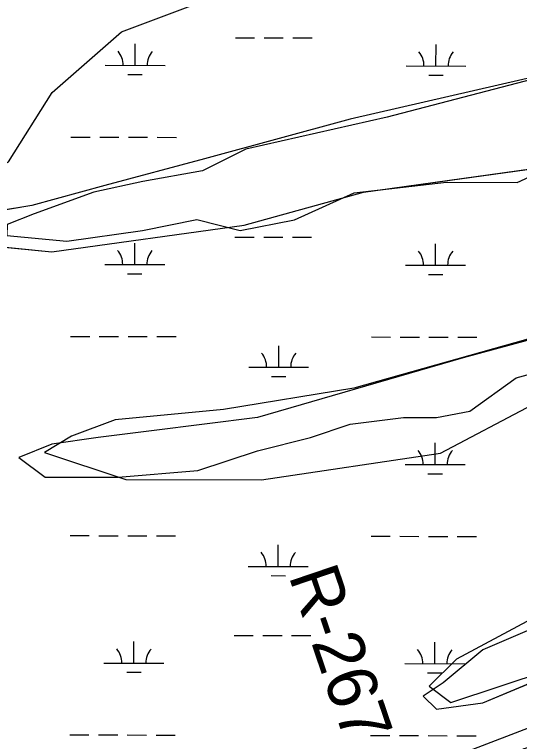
# Model space of a CAD drawing. Extents: x 3219052 to 3256913, y 800770 to 826146.
# Drawn here: x 3245854 to 3246696, y 815375 to 816589 of the extents above; entities that cross this region are included whole.
import ezdxf

# ---------------------------------------------------------------- set-up
doc = ezdxf.new("R2010")
doc.units = 0
for name, color, linetype in [('V-RIVR-RANG-IDEN', 7, 'Continuous'), ('V-SITE-VEGE', 7, 'Continuous'), ('V-TOPO-SHOR', 7, 'Continuous'), ('V-WETL-SWMP', 7, 'Continuous')]:
    doc.layers.add(name, color=color, linetype=linetype)

msp = doc.modelspace()

# ---------------------------------------------------------------- linework, layer by layer
at = {"layer": 'V-SITE-VEGE'}
for p, q in [((3246701.9, 816480.7), (3246414.2, 816414.3)), ((3246414.2, 816414.3), (3246170.8, 816347.9)), ((3246170.8, 816347.9), (3246004.8, 816303.6)), ((3246436.3, 816292.6), (3246834.6, 816347.9)), ((3246004.8, 816303.6), (3245883.1, 816270.4)), ((3246237.2, 816237.2), (3246436.3, 816292.6)), ((3245883.1, 816270.4), (3245816.7, 816259.3)), ((3245916.3, 816192.9), (3246237.2, 816237.2)), ((3245805.7, 816204), (3245916.3, 816192.9)), ((3247255.1, 816192.8), (3246602.3, 816015.7)), ((3246602.3, 816015.7), (3246259.3, 815916)), ((3246690.8, 815982.4), (3246812.5, 816015.7)), ((3246613.4, 815927.1), (3246690.8, 815982.4)), ((3246558, 815916), (3246613.4, 815927.1)), ((3246259.3, 815916), (3246082.3, 815893.9)), ((3246414.2, 815905), (3246502.7, 815916)), ((3246502.7, 815916), (3246558, 815916)), ((3246347.8, 815882.8), (3246414.2, 815905)), ((3245993.8, 815882.8), (3245916.3, 815871.8)), ((3246082.3, 815893.9), (3245993.8, 815882.8)), ((3246259.3, 815860.7), (3246347.8, 815882.8)), ((3245916.3, 815871.8), (3245861, 815849.6)), ((3246159.7, 815827.5), (3246259.3, 815860.7)), ((3245861, 815849.6), (3245905.3, 815816.4)), ((3246027, 815816.4), (3246159.7, 815827.5)), ((3245905.3, 815816.4), (3246027, 815816.4)), ((3246712.9, 815561.8), (3246635.5, 815528.6)), ((3246635.5, 815440.1), (3246901, 815550.8)), ((3246635.5, 815528.6), (3246569.1, 815473.3)), ((3246569.1, 815473.3), (3246535.9, 815451.1)), ((3246535.9, 815451.1), (3246558, 815429)), ((3246558, 815429), (3246635.5, 815440.1))]:
    msp.add_line(p, q, dxfattribs=at)
at = {"layer": 'V-TOPO-SHOR'}
for points in [[(3246716.6, 816480.7), (3246475.4, 816417.9), (3246239.9, 816364.1), (3246167.5, 816328.1), (3246067.9, 816310.2), (3245986.4, 816292.3), (3245886.8, 816256.3), (3245841.5, 816238.3), (3245841.4, 816220.2), (3245941, 816210.9), (3246067.7, 816228.7), (3246158.2, 816246.6), (3246230.6, 816228.4), (3246321.2, 816246.3), (3246420.8, 816291.3), (3246574.7, 816309.1), (3246692.3, 816308.9), (3246810.1, 816362.9)], [(3246824.7, 816079.4), (3246420.1, 815965.5), (3246202.8, 815929.8), (3246021.8, 815912.1), (3245949.3, 815885.1), (3245904, 815858), (3246039.7, 815812.5), (3246265.9, 815812), (3246564.7, 815856.6), (3246718.7, 815937.8)], [(3247520.9, 815886.1), (3247460.7, 815863.8), (3247098.4, 815719.8), (3246962.5, 815656.7), (3246826.6, 815611.7), (3246708.9, 815575.8), (3246591.1, 815512.7), (3246545.8, 815467.5), (3246581.9, 815440.3), (3246744.9, 815494.3), (3247125.3, 815638.3), (3247234, 815665.2), (3247360.8, 815701.1), (3247442.3, 815719), (3247478.5, 815719), (3247442.2, 815700.9), (3247197.6, 815592.9), (3246844.4, 815448.8), (3246445.9, 815295.8)]]:
    msp.add_lwpolyline(points, dxfattribs=at)
at = {"layer": 'V-WETL-SWMP'}
for p, q in [((3246222.4, 816550.3), (3246254.4, 816550.2)), ((3246270.4, 816550.2), (3246302.4, 816550.1)), ((3246318.4, 816550.1), (3246350.4, 816550)), ((3246055.2, 816504.2), (3246055.3, 816540.2)), ((3246557.1, 816503.2), (3246557.2, 816539.2)), ((3246005.2, 816504.3), (3246105.2, 816504.1)), ((3246507.1, 816503.3), (3246607.1, 816503.1)), ((3246043.2, 816488.8), (3246067.2, 816488.8)), ((3246545.1, 816487.8), (3246569.1, 816487.7)), ((3245948.1, 816384.4), (3245980.1, 816384.3)), ((3245996.1, 816384.3), (3246028.1, 816384.2)), ((3246044.1, 816384.2), (3246076.1, 816384.1)), ((3246092.1, 816384.1), (3246124.1, 816384)), ((3246221.7, 816217.6), (3246253.7, 816217.6)), ((3246269.7, 816217.5), (3246301.7, 816217.5)), ((3246317.7, 816217.4), (3246349.7, 816217.4)), ((3246054.5, 816171.6), (3246054.6, 816207.6)), ((3246556.5, 816170.5), (3246556.5, 816206.5)), ((3246004.5, 816171.7), (3246104.5, 816171.5)), ((3246506.5, 816170.6), (3246606.5, 816170.4)), ((3246042.5, 816156.2), (3246066.5, 816156.1)), ((3246544.4, 816155.1), (3246568.4, 816155.1)), ((3245947.4, 816051.7), (3245979.4, 816051.6)), ((3245995.4, 816051.6), (3246027.4, 816051.5)), ((3246043.4, 816051.5), (3246075.4, 816051.4)), ((3246091.4, 816051.4), (3246123.4, 816051.3)), ((3246449.4, 816050.7), (3246481.4, 816050.6)), ((3246497.4, 816050.6), (3246529.4, 816050.5)), ((3246545.4, 816050.5), (3246577.4, 816050.4)), ((3246593.4, 816050.4), (3246625.4, 816050.3)), ((3246294.7, 816000.2), (3246294.7, 816036.2)), ((3246244.7, 816000.3), (3246344.7, 816000.1)), ((3246282.6, 815984.8), (3246306.6, 815984.8)), ((3246555.8, 815837.8), (3246555.8, 815873.8)), ((3246505.8, 815837.9), (3246605.8, 815837.7)), ((3246543.7, 815822.4), (3246567.7, 815822.4)), ((3245946.8, 815719), (3245978.8, 815719)), ((3245994.8, 815718.9), (3246026.8, 815718.9)), ((3246042.8, 815718.8), (3246074.8, 815718.8)), ((3246090.8, 815718.7), (3246122.8, 815718.7)), ((3246448.7, 815718), (3246480.7, 815717.9)), ((3246496.7, 815717.9), (3246528.7, 815717.8)), ((3246544.7, 815717.8), (3246576.7, 815717.7)), ((3246592.7, 815717.7), (3246624.7, 815717.6)), ((3246294, 815667.6), (3246294, 815703.6)), ((3246244, 815667.7), (3246344, 815667.5)), ((3246281.9, 815652.2), (3246305.9, 815652.1)), ((3246220.3, 815552.3), (3246252.3, 815552.2)), ((3246268.3, 815552.2), (3246300.3, 815552.1)), ((3246316.3, 815552.1), (3246348.3, 815552)), ((3246053.1, 815506.2), (3246053.2, 815542.2)), ((3246555.1, 815505.2), (3246555.1, 815541.2)), ((3246003.1, 815506.3), (3246103.1, 815506.1)), ((3246505.1, 815505.3), (3246605.1, 815505.1)), ((3246041.1, 815490.8), (3246065.1, 815490.8)), ((3246543, 815489.8), (3246567, 815489.7)), ((3245946.1, 815386.4), (3245978.1, 815386.3)), ((3245994.1, 815386.3), (3246026.1, 815386.2)), ((3246042.1, 815386.2), (3246074.1, 815386.1)), ((3246090.1, 815386.1), (3246122.1, 815386)), ((3246448, 815385.3), (3246480, 815385.2)), ((3246496, 815385.2), (3246528, 815385.1)), ((3246544, 815385.1), (3246576, 815385)), ((3246592, 815385), (3246624, 815384.9))]:
    msp.add_line(p, q, dxfattribs=at)
for points in [[(3245598.2, 815314.7), (3245641.7, 815430.5), (3245685.1, 815676.8), (3245743, 815908.5), (3245757.4, 816067.8), (3245752.3, 816291.8), (3245844.2, 816343), (3245916.6, 816458.8), (3246032.4, 816560.2), (3246148.1, 816603.7), (3246263.9, 816690.6), (3246365.2, 816994.7), (3246452, 817052.7), (3246611.2, 817067.1), (3246813.8, 817009.2), (3247074.3, 816748.5)], [(3247255.1, 816192.8), (3246602.3, 816015.7), (3246259.3, 815916), (3246082.3, 815893.9), (3245993.8, 815882.8), (3245916.3, 815871.8), (3245861, 815849.6), (3245905.3, 815816.4), (3246027, 815816.4), (3246159.7, 815827.5), (3246259.3, 815860.7), (3246347.8, 815882.8), (3246414.2, 815905), (3246502.7, 815916), (3246558, 815916), (3246613.4, 815927.1), (3246690.8, 815982.4), (3246812.5, 816015.7)], [(3246812.5, 815595), (3246712.9, 815561.8), (3246635.5, 815528.6), (3246569.1, 815473.3), (3246535.9, 815451.1), (3246558, 815429), (3246635.5, 815440.1), (3246901, 815550.8), (3247155.5, 815650.4), (3247277.2, 815683.6), (3247365.7, 815694.7), (3247454.2, 815705.7), (3247487.4, 815672.5), (3247443.2, 815650.4), (3247177.6, 815550.8), (3247044.9, 815495.4), (3246956.4, 815462.2), (3246812.5, 815395.8), (3246701.9, 815362.6)]]:
    msp.add_lwpolyline(points, dxfattribs=at)
msp.add_lwpolyline([(3246170.8, 816347.9), (3246004.8, 816303.6), (3245883.1, 816270.4), (3245816.7, 816259.3), (3245805.7, 816204), (3245916.3, 816192.9), (3246237.2, 816237.2), (3246436.3, 816292.6), (3246834.7, 816347.9), (3247111.3, 816425.4), (3247288.3, 816480.7), (3247421.1, 816513.9), (3247531.7, 816547.1), (3247609.1, 816580.3), (3247631.3, 816613.5), (3247576, 816668.9), (3247476.4, 816668.9), (3247221.9, 816602.5), (3246701.9, 816480.7), (3246414.2, 816414.3)], close=True, dxfattribs=at)
for centre, start, end in [((3246000, 816504.8), 359.1081, 40.6518), ((3246110.5, 816504.6), 139.1081, 180.6517), ((3246501.9, 816503.8), 359.1081, 40.6518), ((3246612.4, 816503.5), 139.1081, 180.6517), ((3245999.3, 816172.2), 359.1081, 40.6518), ((3246109.8, 816171.9), 139.1081, 180.6517), ((3246501.2, 816171.1), 359.1081, 40.6518), ((3246611.7, 816170.9), 139.1081, 180.6517), ((3246239.4, 816000.8), 359.1081, 40.6518), ((3246349.9, 816000.6), 139.1081, 180.6517), ((3246500.5, 815838.4), 359.1081, 40.6518), ((3246611, 815838.2), 139.1081, 180.6517), ((3246238.7, 815668.2), 359.1081, 40.6518), ((3246349.2, 815667.9), 139.1081, 180.6517), ((3245997.9, 815506.8), 359.1081, 40.6518), ((3246108.4, 815506.6), 139.1081, 180.6517), ((3246499.8, 815505.8), 359.1081, 40.6518), ((3246610.3, 815505.5), 139.1081, 180.6517)]:
    msp.add_arc(centre, 35.2, start, end, dxfattribs=at)

# ---------------------------------------------------------------- texts
at = {"layer": 'V-RIVR-RANG-IDEN'}
for s, rotation, p in [('R-267.5', 288.738, (3246310.8, 815652.2)), ('R-267.7', 286.8329, (3245691, 815470))]:
    msp.add_text(s, height=83, rotation=rotation, dxfattribs=at).set_placement(p)

doc.saveas('drawing.dxf')
